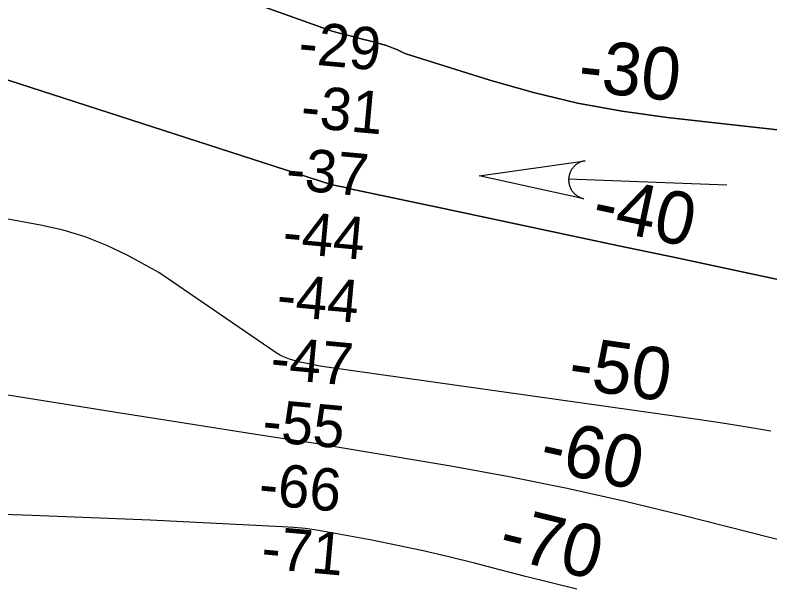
# Model space of a CAD drawing. Extents: x 3297753 to 3335611, y 652252 to 677623.
# Drawn here: x 3331222 to 3332415, y 659732 to 660629 of the extents above; entities that cross this region are included whole.
import ezdxf

# ---------------------------------------------------------------- set-up
doc = ezdxf.new("R2010")
doc.units = 0
for name, color, linetype in [('V-RIVR-RANG', 7, 'Continuous'), ('V-STRM-FLOW', 7, 'Continuous'), ('V-TOPO-DPTH', 7, 'Continuous'), ('V-TOPO-MAJR', 7, 'Continuous'), ('V-TOPO-MAJR-IDEN', 7, 'Continuous'), ('V-TOPO-MINR', 7, 'Continuous'), ('V-TOPO-MINR-IDEN', 7, 'Continuous')]:
    doc.layers.add(name, color=color, linetype=linetype)

msp = doc.modelspace()

# ---------------------------------------------------------------- linework, layer by layer
at = {"layer": 'V-STRM-FLOW'}
msp.add_line((3332347.1492682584, 660360.538252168), (3332096.93376869, 660370.1382329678), dxfattribs=at)
msp.add_lwpolyline([(3332120.7647210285, 660339.2022948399), (3331955.438051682, 660375.56722211), (3332123.065716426, 660399.1581749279), (3332120.0787223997, 660398.5751760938), (3332117.2657280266, 660397.7321777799), (3332116.1567302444, 660397.3161786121), (3332115.194732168, 660396.9161794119), (3332114.0467344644, 660396.384180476), (3332112.960736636, 660395.828181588), (3332112.0387384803, 660395.311182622), (3332110.807740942, 660394.5531841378), (3332109.526743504, 660393.675185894), (3332108.830744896, 660393.1561869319), (3332107.955746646, 660392.4571883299), (3332106.8417488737, 660391.4891902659), (3332106.009750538, 660390.699191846), (3332105.147752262, 660389.8161936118), (3332104.599753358, 660389.2141948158), (3332104.0167545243, 660388.5371961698), (3332103.331755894, 660387.6881978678), (3332102.726757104, 660386.8831994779), (3332102.151758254, 660386.063201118), (3332101.700759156, 660385.376202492), (3332101.0637604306, 660384.334204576), (3332100.494761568, 660383.3112066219), (3332100.066762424, 660382.4792082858), (3332099.597763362, 660381.4842102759), (3332099.2187641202, 660380.60721203), (3332098.906764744, 660379.819213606), (3332098.679765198, 660379.203214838), (3332098.357765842, 660378.2492167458), (3332098.060766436, 660377.2622187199), (3332097.8097669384, 660376.3172206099), (3332097.585767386, 660375.348222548), (3332097.406767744, 660374.444224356), (3332097.241768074, 660373.451226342), (3332097.132768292, 660372.6312279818), (3332097.01376853, 660371.454230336), (3332096.93376869, 660370.1382329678), (3332096.920768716, 660369.715233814), (3332096.911768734, 660369.0982350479), (3332096.917768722, 660368.3642365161), (3332096.9397686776, 660367.654237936), (3332096.9767686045, 660366.966239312), (3332097.0287685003, 660366.2962406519), (3332097.10876834, 660365.505242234), (3332097.1757682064, 660364.9552433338), (3332097.29376797, 660364.1532449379), (3332097.4227677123, 660363.4072464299), (3332097.5227675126, 660362.8942474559), (3332097.819766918, 660361.583250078), (3332098.001766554, 660360.886251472), (3332098.1367662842, 660360.4112524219), (3332098.375765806, 660359.630253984), (3332098.6067653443, 660358.941255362), (3332098.865764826, 660358.2262567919), (3332099.194764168, 660357.389258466), (3332099.524763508, 660356.6162600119), (3332099.796762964, 660356.0192612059), (3332100.039762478, 660355.5142622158), (3332100.3847617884, 660354.833263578), (3332100.70876114, 660354.2302647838), (3332101.101760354, 660353.5402661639), (3332101.519759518, 660352.8482675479), (3332101.9597586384, 660352.163268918), (3332102.5437574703, 660351.3092706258), (3332102.980756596, 660350.7102718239), (3332103.477755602, 660350.0622731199), (3332103.98375459, 660349.440274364), (3332104.40375375, 660348.946275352), (3332104.872752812, 660348.4202764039), (3332105.5917513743, 660347.6582779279), (3332105.61875132, 660347.6292779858), (3332106.0587504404, 660347.1902788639), (3332106.389749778, 660346.8702795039), (3332106.894748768, 660346.401280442), (3332107.5367474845, 660345.8332815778), (3332108.059746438, 660345.3942824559), (3332108.537745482, 660345.0102832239), (3332109.161744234, 660344.530284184), (3332109.775743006, 660344.085285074), (3332110.219742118, 660343.7752856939), (3332110.807740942, 660343.3832864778), (3332111.6337392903, 660342.8662875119), (3332112.1317382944, 660342.5722881), (3332112.526737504, 660342.3482885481), (3332112.8917367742, 660342.1472889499), (3332113.3307358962, 660341.9142894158), (3332113.912734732, 660341.6182900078), (3332114.502733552, 660341.3352905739), (3332115.092732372, 660341.06729111), (3332115.682731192, 660340.814291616), (3332116.4527296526, 660340.505292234), (3332116.9197287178, 660340.3302925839), (3332117.6707272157, 660340.066293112), (3332118.549725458, 660339.7842936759), (3332119.211724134, 660339.5912940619), (3332119.7137231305, 660339.456294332), (3332120.18372219, 660339.3372945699), (3332120.524721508, 660339.2562947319)], close=True, dxfattribs=at)
at = {"layer": 'V-TOPO-DPTH'}
for points in [[(3331188.8282049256, 660790.5586788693), (3331223.101637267, 660781.3085059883), (3331256.868014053, 660770.3510582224), (3331722.926875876, 660603.986284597), (3331738.1952199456, 660599.967901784), (3331753.4649307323, 660595.9547245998), (3331768.736691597, 660591.9493558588), (3331784.0098191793, 660587.9491927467), (3331803.2517796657, 660582.9148148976), (3331808.84003331, 660581.2634967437), (3331814.3425131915, 660579.3845959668), (3331819.7163324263, 660577.164321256), (3331825.004377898, 660574.7164639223), (3331830.2803210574, 660572.2267232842), (3331835.6263113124, 660569.9098773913), (3331841.0773722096, 660567.8523736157), (3331846.5984802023, 660565.967764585), (3331972.538357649, 660526.3315449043), (3332041.5159399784, 660506.816802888), (3332111.0672828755, 660490.0240446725), (3332181.4792666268, 660477.3142621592), (3332252.4650109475, 660467.3264634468), (3332479.464607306, 660442.1211608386)], [(3332479.464607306, 660442.1211608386), (3332252.4650109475, 660467.3264634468), (3332181.4792666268, 660477.3142621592), (3332111.0672828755, 660490.0240446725), (3332041.5159399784, 660506.816802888), (3331972.538357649, 660526.3315449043), (3331846.5984802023, 660565.967764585), (3331841.0773722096, 660567.8523736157), (3331835.6263113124, 660569.9098773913), (3331830.2803210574, 660572.2267232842), (3331825.004377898, 660574.7164639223), (3331819.7163324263, 660577.164321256), (3331814.3425131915, 660579.3845959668), (3331808.84003331, 660581.2634967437), (3331803.2517796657, 660582.9148148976), (3331784.0098191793, 660587.9491927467), (3331768.736691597, 660591.9493558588), (3331753.4649307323, 660595.9547245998), (3331738.1952199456, 660599.967901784), (3331722.926875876, 660603.986284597), (3331256.868014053, 660770.3510582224), (3331223.101637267, 660781.3085059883), (3331188.8282049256, 660790.5586788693)], [(3331069.920875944, 660571.7262752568), (3331720.7389126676, 660361.610565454), (3331730.989781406, 660359.3910099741), (3331741.2446678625, 660357.1900919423), (3331751.5022327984, 660355.0015988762), (3331909.018568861, 660321.5445027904), (3331998.0380353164, 660302.6449121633), (3332087.0598012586, 660283.7561637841), (3332176.0850164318, 660264.8836787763), (3332265.1125310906, 660246.0220360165), (3332511.5916566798, 660193.8257355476)], [(3332511.5916566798, 660193.8257355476), (3332265.1125310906, 660246.0220360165), (3332176.0850164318, 660264.8836787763), (3332087.0598012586, 660283.7561637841), (3331998.0380353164, 660302.6449121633), (3331909.018568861, 660321.5445027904), (3331751.5022327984, 660355.0015988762), (3331741.2446678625, 660357.1900919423), (3331730.989781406, 660359.3910099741), (3331720.7389126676, 660361.610565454), (3331069.920875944, 660571.7262752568)]]:
    msp.add_lwpolyline(points, dxfattribs=at)
at = {"layer": 'V-TOPO-MAJR'}
msp.add_lwpolyline([(3332416.7888455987, 659971.9496552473), (3332373.126455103, 659979.0797445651), (3332329.4291717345, 659985.9832627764), (3332285.6795490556, 659992.5469243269), (3332241.8950335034, 659998.884014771), (3331711.1016586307, 660073.6026795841), (3331707.6314113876, 660074.1189338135), (3331704.1672164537, 660074.671321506), (3331700.7120999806, 660075.2779093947), (3331697.2630358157, 660075.9206307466), (3331677.855624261, 660079.6946806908), (3331672.186480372, 660080.9252210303), (3331666.5610489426, 660082.3173126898), (3331661.001186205, 660083.9517313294), (3331655.485035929, 660085.7477012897), (3331650.0717254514, 660087.8170375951), (3331644.7509266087, 660090.0870776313), (3331639.568895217, 660092.6581732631), (3331634.4793754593, 660095.4299726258), (3331449.0815874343, 660222.7906250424), (3331399.7505986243, 660249.274051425), (3331366.530552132, 660265.1435727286), (3331332.5543045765, 660278.8520843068), (3331297.443755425, 660289.3190812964), (3331261.577005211, 660297.6250685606), (3330984.190019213, 660348.2533691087)], dxfattribs=at)
at = {"layer": 'V-TOPO-MINR'}
for points in [[(3332479.464607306, 660442.1211608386), (3332252.4650109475, 660467.3264634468), (3332181.4792666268, 660477.3142621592), (3332111.0672828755, 660490.0240446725), (3332041.5159399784, 660506.816802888), (3331972.538357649, 660526.3315449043), (3331846.5984802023, 660565.967764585), (3331841.0773722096, 660567.8523736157), (3331835.6263113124, 660569.9098773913), (3331830.2803210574, 660572.2267232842), (3331825.004377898, 660574.7164639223), (3331819.7163324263, 660577.164321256), (3331814.3425131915, 660579.3845959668), (3331808.84003331, 660581.2634967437), (3331803.2517796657, 660582.9148148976), (3331784.0098191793, 660587.9491927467), (3331768.736691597, 660591.9493558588), (3331753.4649307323, 660595.9547245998), (3331738.1952199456, 660599.967901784), (3331722.926875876, 660603.986284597), (3331256.868014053, 660770.3510582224), (3331223.101637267, 660781.3085059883), (3331188.8282049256, 660790.5586788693)], [(3332511.5916566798, 660193.8257355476), (3332265.1125310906, 660246.0220360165), (3332176.0850164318, 660264.8836787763), (3332087.0598012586, 660283.7561637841), (3331998.0380353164, 660302.6449121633), (3331909.018568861, 660321.5445027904), (3331751.5022327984, 660355.0015988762), (3331741.2446678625, 660357.1900919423), (3331730.989781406, 660359.3910099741), (3331720.7389126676, 660361.610565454), (3331069.920875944, 660571.7262752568)], [(3332452.153131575, 659794.1405325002), (3332277.6375156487, 659838.7217026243), (3332186.4014130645, 659860.8123513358), (3332094.840622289, 659881.36668259), (3332002.792799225, 659899.616537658), (3331910.420287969, 659916.3300752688), (3331762.7367767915, 659941.1410101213), (3331727.8365907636, 659946.9298000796), (3331692.920850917, 659952.6219189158), (3331657.981780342, 659958.1690310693), (3331623.0271559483, 659963.6194721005), (3331592.5020815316, 659968.3143327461), (3331542.2795274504, 659976.0797759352), (3331492.0653377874, 659983.8986562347), (3331441.863694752, 659991.7976921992), (3331391.670416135, 659999.7501652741), (3330929.125176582, 660073.4129882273)], [(3332109.6724034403, 659722.3029394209), (3332069.1965911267, 659732.2191780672), (3332028.757840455, 659742.2826270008), (3331988.374682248, 659752.5668913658), (3331948.028585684, 659762.9983660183), (3331907.613911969, 659773.1103209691), (3331867.0708706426, 659782.6496215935), (3331826.3352779, 659791.3299407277), (3331785.4713175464, 659799.437605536), (3331716.1928708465, 659812.423368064), (3331698.2429458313, 659815.4070878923), (3331680.2349594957, 659817.8958490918), (3331662.13988118, 659819.642172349), (3331643.9867415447, 659820.8935369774), (3331434.9623788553, 659830.9869119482), (3331341.850328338, 659835.107479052), (3331248.7208571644, 659838.7281218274), (3331155.565255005, 659841.5988781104)]]:
    msp.add_lwpolyline(points, dxfattribs=at)

# ---------------------------------------------------------------- texts
at = {"layer": 'V-RIVR-RANG'}
for s, p in [('-29', (3331667.941046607, 660553.3958324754)), ('-31', (3331671.7080482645, 660452.6328784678)), ('-37', (3331648.144564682, 660354.3731460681)), ('-44', (3331642.992207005, 660254.4261235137)), ('-44', (3331633.6252070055, 660154.8661235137)), ('-47', (3331623.720085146, 660055.3553189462)), ('-55', (3331610.950006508, 659956.1060097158)), ('-66', (3331605.2605269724, 659856.2091825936)), ('-71', (3331609.290208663, 659755.4221695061))]:
    msp.add_text(s, height=67, rotation=354.76683333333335, dxfattribs=at).set_placement(p)
at = {"layer": 'V-TOPO-MAJR-IDEN'}
msp.add_text('-50', height=83, rotation=351.9872429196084, dxfattribs=at).set_placement((3332093.980134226, 660040.6602617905))
at = {"layer": 'V-TOPO-MINR-IDEN'}
for s, rotation, p in [('-30', 353.6640156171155, (3332109.9020097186, 660510.3621589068)), ('-40', 348.0380217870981, (3332130.7114946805, 660295.7072326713)), ('-60', 347.3475221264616, (3332047.5978954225, 659913.2385466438)), ('-70', 346.2341471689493, (3331982.845122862, 659774.7382158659))]:
    msp.add_text(s, height=83, rotation=rotation, dxfattribs=at).set_placement(p)

doc.saveas('drawing.dxf')
